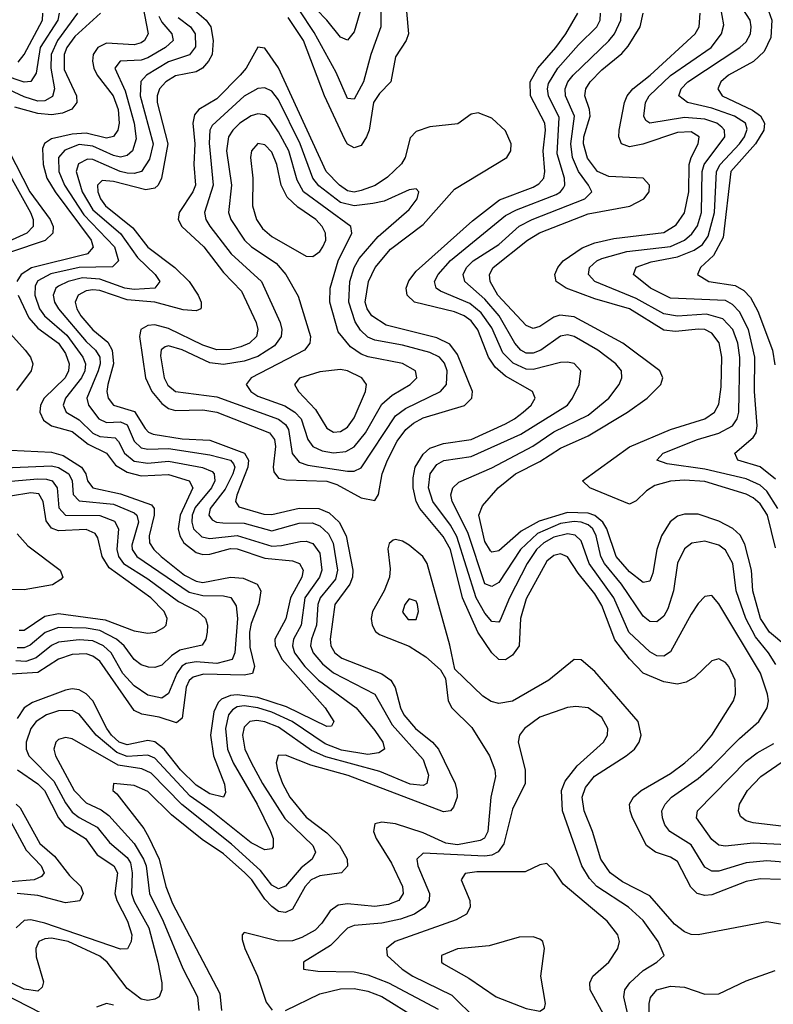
# Model space of a CAD drawing. Header units: inches. Extents: x 990535 to 1117859, y 769386 to 892122.
# Tile 520 of 656: x 1056317 to 1058509, y 832548 to 835411. Entities that reach past the tile are written whole.
import ezdxf

# ---------------------------------------------------------------- set-up
doc = ezdxf.new("R2010")
doc.units = ezdxf.units.IN
doc.header["$MEASUREMENT"] = 0
doc.layers.add('B0853', color=7, linetype='Continuous')

msp = doc.modelspace()

# ---------------------------------------------------------------- linework, layer by layer
at = {"layer": 'B0853', "color": 5}
for points, elevation in [([(1057368.1, 835530), (1057367.4, 835390), (1057338.1, 835310), (1057316.9, 835230), (1057290, 835180.2), (1057270, 835182.2), (1057237.5, 835257.5), (1057173.7, 835373.7), (1057086.7, 835506.7)], 2560), ([(1057437.3, 835490), (1057448.1, 835370), (1057441, 835350), (1057410, 835302.7), (1057396.6, 835230), (1057363.6, 835196.4), (1057345.6, 835170), (1057333, 835090), (1057325.7, 835070), (1057310, 835045.5), (1057290, 835038), (1057270, 835048.9), (1057262.9, 835062.9), (1057203.2, 835190), (1057142, 835350), (1057097.6, 835417.6)], 2580), ([(1057311.4, 835448.6), (1057290, 835375.8), (1057270, 835351.6), (1057250, 835360.2), (1057210.4, 835410), (1057150, 835472.9)], 2540), ([(1058515.3, 834075.3), (1058470, 834110.3), (1058405.7, 834130), (1058396.8, 834150), (1058450, 834195.7), (1058458.5, 834210), (1058462.2, 834230), (1058453.8, 834330), (1058454.6, 834430), (1058436.8, 834510), (1058410, 834561.2), (1058390, 834583), (1058370, 834594.2), (1058210, 834601.3), (1058151.2, 834630), (1058102.2, 834670), (1058110, 834690.9), (1058153.5, 834706.5), (1058230, 834721.8), (1058278.8, 834741.2), (1058302.7, 834757.3), (1058319, 834781), (1058337.7, 834850), (1058343, 834970), (1058353.7, 834990), (1058410.4, 835050), (1058424.7, 835070), (1058432.5, 835092.5), (1058427.4, 835110), (1058396, 835130), (1058330, 835153.5), (1058258.7, 835170), (1058234.2, 835190), (1058240.4, 835210), (1058260.4, 835230), (1058411.4, 835330), (1058430, 835346.9), (1058442.1, 835370), (1058444.7, 835390), (1058440.9, 835410), (1058389.8, 835489.8)], 2440), ([(1056675.6, 835450), (1056690.7, 835370), (1056680.3, 835350), (1056670, 835343.2), (1056650, 835337.4), (1056570, 835342.5), (1056544.5, 835330), (1056530.9, 835310), (1056528.8, 835290), (1056533.2, 835270), (1056542.9, 835250), (1056588.7, 835190), (1056603.4, 835150), (1056606.8, 835110), (1056602.7, 835090), (1056590, 835070.9), (1056570, 835066.9), (1056510, 835081.2), (1056470, 835078.4), (1056410, 835064.7), (1056389.5, 835050.5), (1056383.9, 835036.1), (1056385, 834990), (1056395.9, 834950), (1056420.5, 834910), (1056524.5, 834770), (1056530.8, 834749.2), (1056513.9, 834730), (1056511, 834729), (1056351, 834689), (1056321, 834670), (1056308.6, 834650)], 2520), ([(1056811.7, 835450), (1056859.8, 835410), (1056872.6, 835390), (1056879.8, 835350), (1056876.6, 835310), (1056866.6, 835290), (1056849.2, 835270), (1056830, 835259.3), (1056770, 835247.4), (1056742.2, 835230), (1056723.8, 835210), (1056716.8, 835190), (1056716.7, 835170), (1056747.5, 835050), (1056729.6, 834950.4), (1056719.7, 834930), (1056710, 834921.5), (1056683.8, 834916.2), (1056590, 834940.6), (1056556.9, 834943.1), (1056543.4, 834930), (1056544.7, 834910), (1056552.4, 834890), (1056567.1, 834870), (1056645.7, 834805.7), (1056689.3, 834749.3), (1056768.5, 834690), (1056810, 834650.1), (1056836.6, 834610), (1056844.9, 834590), (1056845.3, 834574.7), (1056843.8, 834570), (1056830, 834564.6), (1056792.7, 834567.3), (1056710, 834589.8), (1056630, 834595.9), (1056550, 834623.1), (1056530, 834625.7), (1056510, 834622.8), (1056486.9, 834610), (1056478.7, 834590), (1056483.4, 834570), (1056495, 834550), (1056529.5, 834509.5), (1056573.1, 834473.1), (1056586.3, 834450), (1056590.2, 834410), (1056573.3, 834350), (1056570.4, 834330), (1056574.2, 834310), (1056590.3, 834290.3), (1056651.2, 834271.2), (1056682, 834222), (1056691.4, 834211.4), (1056705.4, 834205.4), (1056790, 834192.1), (1056870, 834188.5), (1056970.8, 834150.8), (1056982.4, 834130), (1056980.2, 834110), (1056948.2, 834028.2), (1056944.8, 834010), (1056954.4, 833994.4), (1057027, 833973), (1057050, 833971.7), (1057130, 833990.2), (1057187.4, 833990), (1057216.8, 833976.8), (1057245.9, 833950), (1057267, 833910), (1057285.9, 833810), (1057285.3, 833790), (1057277.5, 833770), (1057233.4, 833710), (1057219.8, 833610), (1057222.1, 833590), (1057233.8, 833570), (1057254.3, 833554.3), (1057370, 833508.5), (1057396.1, 833490), (1057409.4, 833469.4), (1057424.6, 833410), (1057434.7, 833390), (1057468.1, 833350), (1057517.9, 833310), (1057535.3, 833290), (1057583.5, 833190), (1057588.7, 833170), (1057589.3, 833150), (1057578.8, 833121.2), (1057569.7, 833110.3), (1057550, 833107.7), (1057272.7, 833212.7), (1057163.3, 833243.3), (1057090, 833272.2), (1057068.9, 833271.1), (1057063.3, 833250), (1057066.9, 833230), (1057081.2, 833190), (1057103, 833150), (1057150, 833091.6), (1057210, 833046.1), (1057247.1, 833010), (1057269.7, 832970), (1057270.3, 832949.7), (1057252.8, 832930), (1057190, 832921.6), (1057165.1, 832910), (1057147.2, 832890), (1057110, 832824.2), (1057090, 832814.3), (1057070, 832817.5), (1057050, 832832.4), (1057030, 832853.9), (1056991.8, 832910), (1056971.8, 832930), (1056910, 832985.6), (1056847.3, 833027.3), (1056758.5, 833098.5), (1056690, 833166.4), (1056650, 833184.3), (1056590.4, 833189.6), (1056587.7, 833170), (1056599.9, 833159.9), (1056678.6, 833058.6), (1056693, 833033), (1056722.8, 832970), (1056741.8, 832890), (1056761.2, 832841.2), (1056899, 832579), (1056903.9, 832530)], 2580), ([(1058521.7, 833990), (1058490, 834039.5), (1058470, 834057.7), (1058430, 834075.5), (1058310, 834103.6), (1058199.9, 834119.9), (1058169.7, 834130), (1058188.1, 834150), (1058288, 834190), (1058350, 834208.5), (1058390, 834230.1), (1058403.7, 834250), (1058408.4, 834270), (1058411.1, 834428.9), (1058405.5, 834470), (1058391.1, 834510), (1058361.5, 834541.5), (1058314.7, 834554.7), (1058230, 834548.5), (1058190, 834555.9), (1058110, 834600.7), (1057989.8, 834650), (1057971.3, 834670), (1057974.1, 834690), (1057995.4, 834710), (1058010, 834716.1), (1058082.9, 834737.1), (1058210, 834751.3), (1058250.1, 834769.9), (1058271.9, 834788.1), (1058288.1, 834811.9), (1058300.3, 834850), (1058302.2, 834970), (1058307.4, 834990), (1058367.4, 835070), (1058367.2, 835090), (1058358.6, 835098.6), (1058344.1, 835110), (1058310, 835121.7), (1058250, 835126.3), (1058150, 835109.6), (1058138.1, 835118.1), (1058132.1, 835130), (1058137.1, 835170), (1058148.1, 835190), (1058210, 835248.3), (1058327.7, 835330), (1058358.4, 835370), (1058364.4, 835395.6), (1058354.8, 835450)], 2460), ([(1058490.1, 835450.1), (1058504.1, 835410), (1058501, 835359), (1058482, 835318), (1058450.7, 835289.3), (1058378.5, 835250), (1058356.2, 835230), (1058347.7, 835210), (1058359.6, 835190), (1058447.9, 835147.9), (1058471.8, 835131.8), (1058482.7, 835110), (1058480.7, 835090), (1058457.1, 835050), (1058385.6, 834970), (1058362.7, 834777.3), (1058334.9, 834725.1), (1058297.3, 834690), (1058287.8, 834670), (1058321.3, 834650), (1058398, 834638), (1058423.1, 834623.1), (1058442.8, 834602.8), (1058463.7, 834563.7), (1058506.8, 834450), (1058512.8, 834407.2)], 2420), ([(1056721.5, 835421.5), (1056730, 835403.8), (1056759.2, 835370), (1056763, 835350), (1056741.2, 835330), (1056690, 835299.8), (1056670, 835293.5), (1056609.2, 835290.8), (1056593.9, 835270), (1056623.7, 835203.7), (1056650.4, 835110), (1056655.5, 835064.5), (1056645.4, 835030), (1056630, 835016.1), (1056610, 835011.4), (1056590, 835015.7), (1056530, 835043.6), (1056490, 835047.9), (1056448.2, 835031.8), (1056430.4, 835010), (1056431, 834970), (1056447.9, 834930), (1056503.2, 834843.2), (1056592.9, 834750), (1056604.4, 834710), (1056587.4, 834692.6), (1056490.5, 834690.5), (1056408, 834672), (1056370, 834651.7), (1056362.5, 834637.5), (1056361.2, 834610), (1056374.6, 834570), (1056389.6, 834549.6), (1056454, 834494), (1056500.9, 834430), (1056508.9, 834410), (1056506.2, 834390), (1056496.6, 834370), (1056450.4, 834310), (1056443.3, 834290), (1056452.7, 834270), (1056490, 834247.5), (1056530, 834208.5), (1056550, 834199.1), (1056595.2, 834195.2), (1056604.8, 834184.8), (1056621.7, 834150), (1056650, 834127.4), (1056690, 834121.4), (1056750, 834127.5), (1056848.8, 834108.8), (1056876.8, 834096.8), (1056882.9, 834090), (1056884.5, 834070), (1056875.1, 834050), (1056827.8, 833992.2), (1056819, 833970), (1056817.3, 833950), (1056822.9, 833930), (1056846.8, 833906.8), (1056870, 833902.3), (1056950, 833910.6), (1057050, 833880.4), (1057078.5, 833881.5), (1057133.2, 833893.2), (1057150, 833894.1), (1057170, 833888), (1057190, 833859.4), (1057196.1, 833810), (1057188.8, 833790), (1057146.3, 833730), (1057135.2, 833650), (1057113.2, 833610), (1057110.1, 833590), (1057116.5, 833570), (1057146.8, 833530), (1057185.8, 833490), (1057295.5, 833410), (1057350, 833344.1), (1057373.4, 833310), (1057378, 833290), (1057361.4, 833278.6), (1057330, 833274.6), (1057253.2, 833286.8), (1057205.3, 833305.3), (1057109.6, 833370), (1057050, 833397.6), (1057010, 833410.1), (1056970, 833416), (1056950, 833413.2), (1056935.6, 833404.4), (1056924.4, 833390), (1056915.2, 833350), (1056921.8, 833290), (1056938.3, 833250), (1057007.8, 833130), (1057046.6, 833050), (1057053.8, 833030), (1057054.4, 833005.6), (1057050, 832999.7), (1057030, 832996.7), (1056990, 833017.2), (1056873.7, 833110), (1056812.8, 833152.8), (1056710, 833263.9), (1056690, 833272.4), (1056630, 833268.6), (1056599.6, 833279.6), (1056539.3, 833330), (1056490, 833391.1), (1056470, 833401.7), (1056430, 833401.6), (1056394.6, 833390), (1056365, 833370), (1056349.8, 833350), (1056336.3, 833310), (1056336.3, 833290), (1056343.5, 833270), (1056416.7, 833196.7), (1056450, 833133.5), (1056470, 833106.6), (1056490, 833090.6), (1056542.8, 833062.8), (1056578.3, 833018.3), (1056630, 832974.8), (1056639, 832959), (1056644.5, 832930), (1056642.1, 832870), (1056650, 832846.9), (1056692.7, 832770), (1056718.6, 832670), (1056730.1, 832609.9), (1056730.1, 832589.9), (1056722.7, 832570), (1056710, 832562.4), (1056690, 832559), (1056670, 832562.4), (1056630, 832593.7), (1056571.1, 832670), (1056550, 832687.5), (1056458.1, 832730), (1056410, 832740.1), (1056390, 832737.9), (1056372.8, 832730), (1056364.2, 832710), (1056365.4, 832685.4), (1056386.4, 832613.6), (1056382.1, 832597.9), (1056370, 832585.9), (1056330, 832591.6), (1056190, 832659.3)], 2540), ([(1056431.9, 835430), (1056428.2, 835410), (1056377.1, 835330), (1056365, 835255), (1056350, 835230.9), (1056330, 835229.7), (1056269.9, 835250)], 2440), ([(1056485.6, 835430), (1056427, 835350), (1056408.7, 835310), (1056407.2, 835270), (1056418.8, 835210), (1056412.8, 835187.2), (1056390, 835174.9), (1056370, 835174.4), (1056330, 835186.7), (1056270, 835214.4)], 2460), ([(1056552.2, 835430), (1056477.7, 835362.3), (1056454.3, 835330), (1056446.6, 835310), (1056446, 835266), (1056482, 835190), (1056483.5, 835170), (1056469.1, 835150.9), (1056441.2, 835138.8), (1056410, 835134.1), (1056370, 835138.1), (1056303.3, 835156.7)], 2480), ([(1056312.5, 835287.5), (1056330, 835309.9), (1056383.7, 835410), (1056384.2, 835430)], 2420), ([(1056777.7, 835417.7), (1056813.8, 835390), (1056827.8, 835370), (1056828.3, 835331.7), (1056811.2, 835308.8), (1056750, 835288.8), (1056686.3, 835250), (1056669.2, 835230.8), (1056667.2, 835190), (1056704.8, 835050), (1056695, 835005), (1056670.9, 834970), (1056650, 834963.4), (1056630, 834964.8), (1056609.6, 834969.6), (1056530, 835004.3), (1056514.7, 835005.3), (1056487.8, 834992.2), (1056480.9, 834970), (1056498.8, 834910), (1056530, 834857.8), (1056610, 834789), (1056659.5, 834719.5), (1056710.9, 834670), (1056725.1, 834650), (1056710.3, 834630), (1056650, 834626.1), (1056623.2, 834630), (1056550, 834656.9), (1056500.1, 834659.9), (1056458.4, 834650), (1056430, 834635.7), (1056422.4, 834630), (1056414.3, 834610), (1056417.9, 834590), (1056430.3, 834570), (1056510, 834475.1), (1056537.8, 834450), (1056549.8, 834430), (1056550.8, 834410), (1056545.8, 834390), (1056512.4, 834310), (1056517.4, 834290), (1056546.8, 834250), (1056570, 834239.5), (1056610, 834241.1), (1056630, 834232.5), (1056650, 834184.9), (1056670, 834166), (1056690, 834161.7), (1056750, 834164.4), (1056870, 834145.6), (1056930, 834130.4), (1056939, 834119), (1056943, 834110), (1056937.1, 834090), (1056914.2, 834045.8), (1056871, 833990), (1056866.7, 833970), (1056876.5, 833956.5), (1056889.4, 833949.4), (1056907.5, 833947.5), (1056970, 833946.5), (1057050, 833924.2), (1057130, 833947.3), (1057168, 833948), (1057190, 833939.2), (1057215.5, 833915.5), (1057228.4, 833888.4), (1057241.4, 833810), (1057235.7, 833784.3), (1057190.6, 833730), (1057183.7, 833710), (1057180.3, 833650), (1057165.4, 833610), (1057163.2, 833590), (1057170.4, 833570), (1057197.4, 833537.4), (1057230, 833511.9), (1057350, 833450), (1057400.6, 833360.6), (1057490, 833260.1), (1057505.9, 833214.1), (1057501, 833190), (1057490, 833184), (1057452.4, 833187.6), (1057364.3, 833224.3), (1057207, 833267), (1057165.8, 833285.8), (1057070, 833353.4), (1057030, 833369.2), (1057007.2, 833372.8), (1056986, 833370), (1056970, 833353.4), (1056965.3, 833330), (1056971.8, 833290), (1056990, 833250.7), (1057022.9, 833190), (1057088.5, 833088.5), (1057169.6, 833010), (1057177.8, 832990), (1057167.2, 832970), (1057135.2, 832944.8), (1057090, 832891.1), (1057070, 832883.7), (1057050, 832894.4), (1057017.2, 832937.2), (1056933.4, 833013.4), (1056788.5, 833128.5), (1056699.9, 833219.9), (1056672.3, 833232.3), (1056603.6, 833243.6), (1056470, 833319.6), (1056450, 833324.1), (1056430, 833317.8), (1056422.2, 833310), (1056416, 833290), (1056420.8, 833270), (1056475.1, 833170), (1056510, 833133.6), (1056553.7, 833113.7), (1056576.8, 833096.8), (1056650, 833015.8), (1056677.6, 832970), (1056684.6, 832950), (1056694.2, 832870), (1056734.3, 832790), (1056791.8, 832651.8), (1056834.4, 832570), (1056837.7, 832530)], 2560), ([(1058530, 832910.5), (1058470, 832912.3), (1058430, 832904.5), (1058330, 832866.5), (1058310, 832864.1), (1058287.5, 832870), (1058268.9, 832888.9), (1058230, 832963.4), (1058210, 832976.1), (1058165.8, 832990), (1058139.9, 833010), (1058099.5, 833090), (1058092, 833110), (1058090.9, 833130), (1058101.9, 833150), (1058124.3, 833170), (1058210, 833219), (1058250.9, 833250), (1058295.8, 833290), (1058329.9, 833330), (1058393.3, 833430), (1058399.1, 833450), (1058398, 833490), (1058379.3, 833530), (1058370, 833541.7), (1058350, 833552.1), (1058330, 833546.6), (1058280.7, 833499.3), (1058255.5, 833484.5), (1058230, 833478.5), (1058190, 833485.6), (1058130.6, 833510.6), (1058090, 833552.2), (1058047.5, 833607.5), (1058010, 833707.8), (1057990, 833741), (1057941.1, 833801.1), (1057910, 833848.7), (1057890, 833857.8), (1057870, 833853.3), (1057850, 833836.7), (1057790, 833727), (1057773.4, 833670), (1057769.7, 833590), (1057750, 833562.6), (1057730, 833549.9), (1057710, 833550.8), (1057690, 833569.9), (1057649.7, 833630), (1057605.3, 833730), (1057570, 833870.3), (1057548.4, 833908.4), (1057480.3, 833990), (1057470.1, 834010.1), (1057461.5, 834050), (1057461.2, 834078.8), (1057467.6, 834110), (1057490, 834147.7), (1057510, 834164.8), (1057550, 834178.7), (1057630, 834190.3), (1057730, 834236), (1057756.4, 834250), (1057781.1, 834270), (1057804.4, 834290), (1057816.5, 834310), (1057808.2, 834330), (1057730, 834373.9), (1057700.2, 834400.2), (1057680.6, 834430), (1057649.3, 834509.3), (1057630, 834535), (1057610, 834549.7), (1057581.5, 834561.5), (1057465.4, 834590), (1057444.1, 834610), (1057440.6, 834630), (1057448.7, 834651.3), (1057470, 834679.5), (1057633.7, 834826.3), (1057712.9, 834887.1), (1057810, 834923.5), (1057826.8, 834933.2), (1057841.8, 834950), (1057844.7, 834970), (1057839.3, 835030), (1057846.1, 835090), (1057844.1, 835110), (1057802.5, 835190), (1057801.6, 835230), (1057823.5, 835270), (1057876.7, 835330), (1057905.2, 835370), (1057940.2, 835430)], 2580), ([(1058550, 832960.6), (1058490, 832965.1), (1058430, 832959), (1058350, 832935.1), (1058330, 832934.7), (1058310, 832947), (1058270, 833011.5), (1058208.2, 833050), (1058193.5, 833070), (1058186.1, 833090), (1058184.6, 833110), (1058194, 833130), (1058213, 833150), (1058290, 833204.4), (1058330, 833239.3), (1058410, 833320.3), (1058466.9, 833370), (1058491.2, 833410), (1058494.4, 833430), (1058491.6, 833450), (1058471.1, 833511.1), (1058350, 833712.8), (1058330, 833736.9), (1058310, 833733.7), (1058290, 833713.5), (1058270, 833682), (1058210, 833572.7), (1058190, 833560.1), (1058170, 833561), (1058150, 833572.8), (1058088.7, 833630), (1058045.1, 833730), (1057972.8, 833830), (1057950, 833895.9), (1057932.5, 833912.5), (1057910, 833916), (1057870, 833906.1), (1057841.4, 833890), (1057819.8, 833870), (1057792.5, 833830), (1057741.6, 833730), (1057714.7, 833665.3), (1057710, 833658.8), (1057690, 833660.9), (1057670, 833684.8), (1057644.2, 833730), (1057588.3, 833908.3), (1057570, 833941.1), (1057518.1, 834010), (1057505.6, 834050), (1057510.6, 834090), (1057530, 834117.5), (1057550.8, 834129.2), (1057630, 834141), (1057774.4, 834205.6), (1057909.9, 834290), (1057925, 834310), (1057944, 834350), (1057949, 834390), (1057930, 834410.9), (1057910, 834415.5), (1057890, 834414), (1057810, 834393.4), (1057790, 834394.7), (1057751.7, 834411.7), (1057722.5, 834442.5), (1057690, 834515.3), (1057659, 834559), (1057625.8, 834585.8), (1057541.2, 834621.2), (1057528.7, 834630), (1057523.8, 834650), (1057534, 834670), (1057569.5, 834710.5), (1057730, 834842), (1057761.5, 834858.5), (1057876.9, 834903.1), (1057889.7, 834910.3), (1057898.2, 834921.8), (1057902.4, 834930), (1057901, 834950), (1057880.5, 835020.5), (1057886.3, 835126.3), (1057855, 835190), (1057851.7, 835210), (1057854.6, 835225.4), (1057882.4, 835270), (1057942.2, 835337.8), (1057995.5, 835390), (1058005, 835410), (1058006.4, 835430)], 2560), ([(1058516, 833536), (1058495, 833570), (1058456.6, 833616.6), (1058428.4, 833670), (1058400.4, 833750), (1058391.3, 833830), (1058370, 833868.3), (1058350, 833883.3), (1058310, 833894.7), (1058271.3, 833888.7), (1058250, 833872.6), (1058229.8, 833830.2), (1058218.7, 833750), (1058202.3, 833697.7), (1058190, 833676.3), (1058170, 833659.9), (1058150, 833661.2), (1058130, 833676.6), (1058067.5, 833770), (1058017.7, 833830), (1058007.2, 833850), (1057993.5, 833910), (1057983.4, 833930), (1057970, 833941.7), (1057950.1, 833950.1), (1057930, 833951.9), (1057890, 833945.7), (1057823.1, 833916.9), (1057773.8, 833870), (1057710, 833774.4), (1057690, 833763.1), (1057670, 833770.8), (1057620.1, 833919.9), (1057574.9, 834010), (1057570.9, 834029.1), (1057576.4, 834050), (1057594.2, 834065.8), (1057690, 834107.8), (1057809.1, 834170.9), (1057870, 834212.4), (1057970, 834261.2), (1058029.9, 834310), (1058060.7, 834350), (1058068.1, 834370), (1058066.9, 834390), (1058050.5, 834410), (1057998.4, 834450), (1057930, 834489.9), (1057910, 834494.9), (1057890, 834491.1), (1057832.8, 834450), (1057810, 834440.9), (1057790, 834441.7), (1057774.7, 834450), (1057757.4, 834470), (1057711.1, 834550), (1057670, 834598.1), (1057611.7, 834650), (1057606.3, 834670), (1057616.3, 834690), (1057635.9, 834710), (1057710, 834756.9), (1057770, 834810.6), (1057807.7, 834830), (1057960.5, 834890), (1057980.7, 834910), (1057971.6, 834930), (1057942.1, 834970), (1057924.4, 835010), (1057919.5, 835050), (1057930.6, 835130), (1057904.2, 835190), (1057903.6, 835210), (1057911.5, 835230), (1057926.7, 835250), (1058030.7, 835349.3), (1058047.1, 835370), (1058065.2, 835410), (1058066.2, 835430)], 2540), ([(1058544.9, 833590), (1058497.9, 833630), (1058471.6, 833670), (1058449.2, 833750), (1058444.8, 833810), (1058425.7, 833885.7), (1058412, 833912), (1058391, 833931), (1058350, 833952.8), (1058290, 833972.9), (1058250, 833973), (1058230, 833967.4), (1058209.2, 833950.8), (1058183.9, 833910), (1058169.8, 833870), (1058158.5, 833801.5), (1058150, 833778.4), (1058130, 833774.8), (1058090, 833805.8), (1058051.5, 833850), (1058024.3, 833930), (1058013.3, 833950), (1057990, 833969), (1057970, 833976.2), (1057910, 833977.8), (1057827.3, 833952.7), (1057775.9, 833924.1), (1057710, 833866.9), (1057690, 833862.7), (1057686.4, 833866.4), (1057670, 833893.5), (1057651.9, 833970), (1057663, 833997), (1057708.4, 834050), (1057759, 834090), (1057830, 834125.9), (1057890, 834165.3), (1057970, 834201.1), (1058084.9, 834270), (1058141.7, 834310), (1058181.7, 834350), (1058187.3, 834370), (1058178.3, 834390), (1058071.4, 834470), (1057930, 834547.1), (1057888.3, 834551.7), (1057870, 834545.6), (1057830, 834519.2), (1057810, 834512.9), (1057790, 834521.9), (1057707.5, 834610), (1057684.8, 834650), (1057683.5, 834670), (1057694.2, 834690), (1057793.6, 834770), (1057828.4, 834791.6), (1057970, 834846.5), (1058091.1, 834868.9), (1058131.7, 834890), (1058147.5, 834910), (1058148.6, 834930), (1058129.9, 834949.9), (1058030, 834954.6), (1057997.6, 834970), (1057967.9, 835007.9), (1057957, 835050), (1057957.7, 835070), (1057975.7, 835130), (1057973.8, 835150), (1057960.4, 835190), (1057963.6, 835210), (1057976.4, 835230), (1058010, 835265.2), (1058067.8, 835312.2), (1058086.5, 835333.5), (1058121.5, 835390), (1058129.9, 835430)], 2520), ([(1058514.7, 833874.7), (1058491.3, 833970), (1058470, 834003), (1058450, 834020.7), (1058430, 834031.1), (1058310, 834067.7), (1058250, 834072.2), (1058210, 834069.3), (1058164, 834056), (1058139.5, 834040.5), (1058110, 834012.3), (1058090, 834002.4), (1057975.1, 834050), (1057954.2, 834070), (1058090, 834169.3), (1058210, 834219), (1058309.5, 834250.5), (1058337.3, 834270), (1058350, 834292.7), (1058357.1, 834342.9), (1058359.4, 834430), (1058351.5, 834471.5), (1058330, 834499.5), (1058310, 834509.6), (1058291.5, 834511.5), (1058224.5, 834504.5), (1058190, 834507.8), (1058090, 834570.4), (1057990, 834599.3), (1057906.4, 834630), (1057877.4, 834650), (1057872.9, 834670), (1057881.7, 834690), (1057897.8, 834710), (1057952.8, 834747.2), (1057990, 834762.3), (1058045, 834775), (1058190, 834791.7), (1058225.7, 834814.3), (1058250, 834849.4), (1058263.2, 834910), (1058264.1, 834990), (1058269.4, 835010.6), (1058290.3, 835050), (1058293.5, 835070), (1058270, 835084.4), (1058230, 835083.1), (1058129, 835049), (1058090, 835041.7), (1058067.5, 835050), (1058059.4, 835070), (1058060.4, 835090), (1058076, 835170), (1058083.8, 835190), (1058099.7, 835210), (1058150.3, 835250), (1058281.1, 835370), (1058292.7, 835390), (1058296.1, 835430)], 2480), ([(1056285.8, 835030), (1056346.3, 834910), (1056405.7, 834830), (1056414.7, 834810), (1056413.5, 834790), (1056391.3, 834768.7), (1056290, 834734.6)], 2480), ([(1056290, 834954.6), (1056348.1, 834850), (1056356.5, 834830), (1056356.3, 834810), (1056338.3, 834790), (1056250, 834750.3)], 2460), ([(1056312.9, 834610), (1056343.9, 834543.9), (1056370, 834514.2), (1056430, 834470), (1056450, 834439.9), (1056460.9, 834410), (1056459.5, 834390), (1056449, 834370), (1056388.6, 834310), (1056378.1, 834290), (1056375.6, 834270), (1056386, 834246), (1056409.9, 834229.9), (1056470, 834213.5), (1056516.2, 834176.2), (1056570, 834150.9), (1056595.9, 834115.9), (1056630, 834095.5), (1056670, 834084.4), (1056750, 834088.3), (1056809.8, 834069.8), (1056820.4, 834050), (1056783.8, 833970), (1056777.6, 833930), (1056782.7, 833910), (1056794.7, 833890), (1056830, 833861.6), (1056850, 833855.9), (1056870, 833856.8), (1056930, 833873), (1056950, 833872), (1057030, 833845.3), (1057110, 833837), (1057130.6, 833830), (1057141, 833810), (1057137.9, 833790), (1057105, 833730), (1057090.8, 833669.2), (1057059.3, 833610), (1057060, 833590), (1057080.5, 833550), (1057205.2, 833410), (1057231.1, 833370), (1057223.8, 833356.2), (1057210, 833356), (1057093.3, 833413.3), (1057010, 833439.6), (1056950, 833447.4), (1056930, 833445.6), (1056904.4, 833435.6), (1056894.1, 833425.9), (1056881.4, 833398.6), (1056872.3, 833330), (1056880.7, 833270), (1056912.5, 833187.5), (1056915.9, 833164.1), (1056910, 833149.9), (1056870, 833159.6), (1056830, 833184.8), (1056784.5, 833230), (1056737.5, 833290), (1056710, 833311), (1056690, 833314.6), (1056630, 833302.8), (1056606.7, 833310), (1056584.4, 833330), (1056570.8, 833350), (1056530, 833430.3), (1056510, 833450.6), (1056490, 833462.2), (1056470, 833464.9), (1056450, 833461), (1056354.4, 833425.6), (1056330, 833409.9), (1056310, 833379.2)], 2520), ([(1056255.4, 834535.4), (1056333.1, 834450), (1056348.9, 834430), (1056355.3, 834410), (1056350.1, 834390), (1056307.4, 834332.6)], 2480), ([(1056290, 834158.9), (1056410, 834153.8), (1056443.4, 834143.4), (1056497.3, 834110), (1056509.8, 834090), (1056514.2, 834070), (1056529.9, 834049.9), (1056610, 834032), (1056700.4, 834000.4), (1056708.5, 833990), (1056707.9, 833970), (1056694.1, 833910), (1056694.8, 833890), (1056707.3, 833870), (1056728.8, 833850), (1056796.1, 833796.1), (1056830, 833777.8), (1056850, 833774), (1056930, 833790), (1056967.1, 833787.1), (1057007.4, 833770), (1057017.9, 833750), (1057012.3, 833712.3), (1056990, 833655.5), (1056985, 833630), (1056986.2, 833586.2), (1056999.9, 833530), (1056994.3, 833510), (1056970, 833504.9), (1056851.7, 833508.3), (1056821.2, 833498.8), (1056810.2, 833489.8), (1056801.7, 833470), (1056790, 833380.2), (1056773.5, 833366.5), (1056722.7, 833382.7), (1056671.9, 833391.9), (1056650, 833401.9), (1056550, 833545.5), (1056530, 833560.5), (1056510, 833567.1), (1056470, 833565.2), (1056430, 833551.5), (1056370, 833512.3), (1056292.6, 833507.4)], 2480), ([(1056250, 834106.8), (1056410, 834114.1), (1056430, 834108.6), (1056460.1, 834090), (1056469.4, 834070), (1056472.9, 834030), (1056490, 834011.7), (1056590, 834002.3), (1056650, 833976.5), (1056657.8, 833970), (1056662.4, 833950), (1056643.3, 833883.3), (1056644.1, 833870), (1056657.8, 833850), (1056810, 833745.9), (1056850, 833736.8), (1056910, 833736), (1056930.9, 833730.9), (1056946.6, 833706.6), (1056950.1, 833670.1), (1056942.4, 833570), (1056935.2, 833550), (1056890, 833539.3), (1056830, 833544), (1056801.1, 833538.9), (1056788.7, 833531.3), (1056773.7, 833510), (1056750, 833451.7), (1056730, 833438.5), (1056690, 833446.6), (1056650, 833474.2), (1056616.8, 833510), (1056582.9, 833570), (1056561, 833590), (1056530, 833604.3), (1056490, 833607.7), (1056430, 833600.9), (1056409.2, 833590.8), (1056365.1, 833554.9), (1056335, 833545), (1056306.3, 833546.3)], 2460), ([(1056190, 834060.6), (1056370, 834076.3), (1056394.7, 834074.7), (1056411.4, 834070), (1056426.3, 834050), (1056431.4, 833991.4), (1056449.9, 833969.9), (1056550, 833969), (1056592.5, 833952.5), (1056604.8, 833930), (1056599.2, 833870), (1056604.4, 833850), (1056618.8, 833830), (1056690, 833785.3), (1056778.9, 833718.9), (1056835.5, 833690), (1056857.2, 833670), (1056863.3, 833650), (1056862.5, 833630), (1056858.1, 833610), (1056847.4, 833592.6), (1056782.5, 833577.5), (1056758.4, 833561.6), (1056730, 833534.1), (1056710, 833527.3), (1056691.7, 833528.3), (1056670, 833535), (1056650, 833550.9), (1056621.1, 833590), (1056598.2, 833610), (1056550, 833635.1), (1056510, 833641.8), (1056430, 833643.9), (1056391.4, 833628.6), (1056347.7, 833592.3), (1056330, 833584.5), (1056310, 833584.8)], 2440), ([(1056316, 833636), (1056330, 833635.4), (1056390, 833676.1), (1056430, 833684), (1056565.5, 833665.5), (1056650, 833634.3), (1056690, 833627.4), (1056712.2, 833630), (1056736.7, 833643.3), (1056743, 833650), (1056745.9, 833670), (1056737.1, 833690), (1056698.6, 833730), (1056577.3, 833817.3), (1056556.7, 833850), (1056544.6, 833904.6), (1056536.4, 833916.4), (1056510, 833928.6), (1056430, 833924.9), (1056410, 833932.7), (1056394, 833954), (1056385.4, 834010), (1056372.6, 834032.6), (1056350, 834035.6), (1056290, 834025.3)], 2420), ([(1056310, 833916.1), (1056341.2, 833881.2), (1056434.6, 833810), (1056442.3, 833790), (1056436.5, 833783.5), (1056412.1, 833767.9), (1056330, 833753), (1056285.5, 833754.5)], 2380), ([(1058530, 832780.7), (1058490, 832787.9), (1058290, 832749.5), (1058270, 832750.7), (1058250, 832758.2), (1058221.3, 832781.3), (1058150, 832863.5), (1058070, 832903.5), (1058033.8, 832930), (1058007, 832970), (1057982.9, 833050), (1057958.8, 833110), (1057952.6, 833150), (1057962.2, 833177.8), (1057989.1, 833210.9), (1058081.2, 833270), (1058104.8, 833290), (1058118.6, 833310), (1058124, 833330), (1058115.2, 833370), (1057990, 833515.2), (1057950, 833549.8), (1057930, 833550.7), (1057855.5, 833490), (1057750, 833429.5), (1057710, 833422.5), (1057688.3, 833428.3), (1057663.7, 833443.7), (1057582.6, 833522.6), (1057568.3, 833591.7), (1057502.1, 833830), (1057489.9, 833850), (1057450, 833883.3), (1057430, 833894.5), (1057410, 833899.9), (1057402.8, 833897.2), (1057392, 833888), (1057388.1, 833871.9), (1057394.2, 833814.2), (1057392.1, 833790), (1057376.9, 833750), (1057343.2, 833690), (1057339, 833670), (1057341.7, 833650), (1057352.1, 833632.1), (1057363.2, 833623.2), (1057450, 833589.1), (1057498.1, 833558.1), (1057540.6, 833520.6), (1057555, 833495), (1057563.6, 833430), (1057573.4, 833410), (1057632.3, 833352.3), (1057683.3, 833270), (1057699.3, 833230), (1057700.4, 833210), (1057687.2, 833150), (1057678.7, 833050), (1057668.6, 833031.4), (1057656.3, 833023.7), (1057590, 833011.3), (1057556.7, 833016.7), (1057490, 833046.4), (1057410, 833073), (1057370, 833077.9), (1057350, 833072.6), (1057345.6, 833050), (1057353.6, 833030), (1057397.9, 832957.9), (1057430.1, 832890), (1057432.7, 832870), (1057419.8, 832850), (1057390, 832837.7), (1057350, 832832.3), (1057270, 832840.1), (1057243.6, 832836.4), (1057220.1, 832819.9), (1057196.2, 832783.8), (1057176.6, 832763.4), (1057137.9, 832742.1), (1057110, 832732.7), (1057070, 832731.2), (1056970, 832756.4), (1056963.9, 832750), (1056964.2, 832735.8), (1056972.2, 832710), (1057008.7, 832630), (1057034.2, 832554.2), (1057051.1, 832531.1)], 2620), ([(1058095.2, 832475.2), (1058074.1, 832570), (1058077, 832590), (1058091.7, 832610), (1058130, 832645.8), (1058169.8, 832670), (1058190.9, 832690), (1058174.2, 832730), (1058130, 832791.9), (1058087.2, 832830), (1057995.2, 832890), (1057973.7, 832913.7), (1057951.8, 832950), (1057895.5, 833110), (1057893, 833170), (1057903.5, 833196.5), (1057938.5, 833241.5), (1058014.5, 833310), (1058026.3, 833330), (1058027.6, 833350), (1058010, 833382.2), (1057970.3, 833409.7), (1057934.2, 833414.2), (1057910, 833411.1), (1057830, 833382.8), (1057785, 833350), (1057770.2, 833330), (1057766.4, 833310), (1057787.2, 833230), (1057787.4, 833190), (1057750, 833115.6), (1057725.3, 833014.7), (1057708.9, 832991.1), (1057690, 832981.9), (1057670, 832978.9), (1057490, 832987.6), (1057472.4, 832970), (1057475.2, 832950), (1057508.5, 832870), (1057507.9, 832850), (1057495, 832830), (1057465.6, 832810), (1057424.9, 832795.1), (1057370, 832783.8), (1057290, 832776.7), (1057270.4, 832769.6), (1057221.1, 832718.9), (1057142.6, 832670), (1057142, 832650), (1057184.4, 832644.4), (1057290, 832642.7), (1057330, 832633.8), (1057390, 832610.1), (1057533.8, 832533.8)], 2640), ([(1058550, 833012), (1058450, 833016.2), (1058370, 833007.7), (1058350, 833010.4), (1058330, 833027.2), (1058285, 833090), (1058287.9, 833110), (1058430, 833254.8), (1058461.4, 833278.6), (1058510, 833306.1)], 2540), ([(1058590, 833059.4), (1058450, 833075.9), (1058430, 833081.1), (1058413.5, 833093.5), (1058407.1, 833110), (1058409.9, 833130), (1058433.7, 833170), (1058472.6, 833210), (1058550, 833263.6)], 2520), ([(1056310.8, 833230), (1056370, 833189), (1056389.3, 833170), (1056429.6, 833089.6), (1056447.4, 833067.4), (1056508.9, 833030), (1056542.1, 832982.1), (1056590.7, 832950), (1056601.3, 832930), (1056593.9, 832870), (1056599.3, 832850), (1056631.1, 832790), (1056643.4, 832750), (1056641, 832730), (1056631.1, 832708.9), (1056610, 832707.8), (1056390, 832784.1), (1056350, 832793), (1056330, 832791.2), (1056307.3, 832770)], 2520), ([(1056306.9, 833130), (1056318.7, 833118.7), (1056375.7, 833015.7), (1056418.3, 832978.3), (1056462, 832922), (1056494.7, 832890), (1056501.7, 832870), (1056491.6, 832848.4), (1056450, 832843), (1056370, 832864.2), (1056310, 832869.6)], 2480), ([(1056290, 833080.3), (1056335.7, 832995.7), (1056379.1, 832950), (1056387.9, 832930), (1056380.2, 832919.8), (1056359.5, 832910), (1056290, 832904.2)], 2460), ([(1058019.3, 832510), (1057976.3, 832590), (1057975.4, 832610), (1057984.1, 832630), (1058030.6, 832670), (1058057, 832710), (1058061.7, 832730), (1058056.9, 832750), (1058026, 832790), (1057897.3, 832897.3), (1057870, 832937.4), (1057850, 832957.6), (1057830, 832953), (1057787.4, 832932.6), (1057646.8, 832933.2), (1057612.1, 832927.9), (1057600.6, 832910), (1057625.8, 832850), (1057626.7, 832830), (1057616, 832810), (1057586.5, 832793.5), (1057409.1, 832730), (1057384.2, 832710), (1057385.8, 832690), (1057428.9, 832650), (1057460.7, 832630), (1057574, 832574), (1057644.7, 832504.7)], 2660), ([(1058146.5, 832410), (1058147.3, 832550), (1058152, 832568), (1058170.3, 832589.7), (1058210, 832600.9), (1058250, 832597.7), (1058310, 832577.7), (1058350, 832577.9), (1058430, 832615.9), (1058514.1, 832645.9)], 2620), ([(1056381.1, 832521.1), (1056190, 832619.4)], 2560), ([(1057090, 832529.7), (1057190, 832577.9), (1057250, 832592.8), (1057290, 832594.2), (1057330, 832585.8), (1057370, 832570.8), (1057470, 832508.7)], 2620), ([(1056590, 832544.9), (1056570, 832549.8), (1056540.3, 832539.7)], 2560)]:
    msp.add_lwpolyline(points, dxfattribs=dict(at, elevation=elevation))
for points, elevation in [([(1057010, 835331.1), (1056975.7, 835270), (1056958, 835250), (1056890, 835181), (1056838, 835150), (1056825.7, 835134.3), (1056820.8, 835110), (1056826.7, 835050), (1056823.8, 834990), (1056828, 834930), (1056820.3, 834910), (1056781.3, 834850), (1056778.3, 834830), (1056788.6, 834810), (1056852.2, 834750), (1056910, 834675.6), (1056961.7, 834621.7), (1057004.8, 834530), (1057010.1, 834510), (1057005.8, 834490), (1056985.5, 834470), (1056960.6, 834459.4), (1056930, 834451.9), (1056890, 834451.4), (1056850, 834464.1), (1056750, 834512.5), (1056710, 834523.4), (1056690, 834521.8), (1056669.8, 834510.2), (1056665.4, 834490), (1056683.1, 834370), (1056701.5, 834330), (1056730, 834294.6), (1056750, 834280.8), (1056770, 834274.6), (1056850, 834276), (1056890, 834269.6), (1057043.7, 834210), (1057058.1, 834190), (1057061.4, 834170), (1057053.8, 834110), (1057055.8, 834095.8), (1057070, 834077.7), (1057092.5, 834072.5), (1057210, 834069), (1057239, 834059), (1057310, 834020.9), (1057350, 834012.8), (1057361, 834030), (1057371, 834090), (1057386.7, 834130), (1057415.1, 834184.9), (1057440.3, 834219.7), (1057461.9, 834238.1), (1057490, 834252.8), (1057610.8, 834289.2), (1057631.5, 834310), (1057633.5, 834330), (1057590, 834436.9), (1057567.9, 834467.9), (1057530, 834485.9), (1057382.6, 834522.6), (1057340.8, 834550), (1057327.6, 834570), (1057321.6, 834590), (1057331.1, 834650), (1057350.6, 834690), (1057395.9, 834744.1), (1057490, 834815.1), (1057582, 834918), (1057734.2, 835010), (1057745.5, 835030), (1057746.8, 835050), (1057730, 835087.5), (1057690, 835124.8), (1057650, 835140.4), (1057630, 835136), (1057591.4, 835108.6), (1057510, 835099.2), (1057470, 835085.9), (1057452.7, 835067.3), (1057437.9, 835010), (1057427.7, 834992.3), (1057387.2, 834952.8), (1057351.2, 834928.8), (1057310, 834914.2), (1057290, 834909.8), (1057270, 834912.9), (1057247.1, 834930), (1057208.4, 834970), (1057070, 835271), (1057030, 835328.2)], 2620), ([(1057030, 835212.8), (1057010, 835211.1), (1056970, 835188.5), (1056876.5, 835103.5), (1056870.5, 835089.5), (1056868.1, 835051.9), (1056879.3, 834930), (1056854.2, 834850), (1056858.6, 834830), (1056870.3, 834810.3), (1056932.3, 834730), (1057019.9, 834650), (1057074.6, 834530), (1057079.4, 834510), (1057077.9, 834490), (1057057.8, 834462.2), (1057010, 834431.2), (1056970, 834418), (1056910, 834408.4), (1056870, 834413), (1056790, 834451.4), (1056750, 834462.4), (1056740.4, 834459.6), (1056728.6, 834451.4), (1056726.9, 834433.1), (1056737, 834370), (1056748, 834348), (1056770, 834329.8), (1056890, 834314.2), (1057070, 834249.2), (1057090, 834234), (1057099.2, 834219.2), (1057109.8, 834149.8), (1057130, 834124.6), (1057155.3, 834115.3), (1057270, 834098.1), (1057290, 834098.3), (1057310, 834108.2), (1057410, 834258.6), (1057439.4, 834280.6), (1057540.8, 834330), (1057558.5, 834350), (1057559.8, 834390), (1057552.2, 834412.2), (1057537.8, 834430), (1057510, 834443.2), (1057430, 834464.7), (1057350, 834478.8), (1057330, 834488.1), (1057308.3, 834508.3), (1057292.6, 834532.6), (1057274.2, 834590), (1057277.2, 834650), (1057289.7, 834690), (1057303.9, 834716.1), (1057359.9, 834780.1), (1057450, 834858.7), (1057472.8, 834890), (1057478.2, 834910), (1057470, 834918.7), (1057450, 834915.8), (1057376.7, 834883.3), (1057343.7, 834876.3), (1057290, 834869.7), (1057250, 834879.6), (1057187.5, 834927.5), (1057169.8, 834949.8), (1057132.8, 835050), (1057070, 835177.5), (1057050, 835202.8)], 2640), ([(1057010, 835137.6), (1056990, 835131.3), (1056957.6, 835110), (1056936.6, 835090), (1056924.6, 835070), (1056918.9, 835030), (1056933.2, 834930), (1056924.2, 834850), (1056930.8, 834830), (1056970.5, 834770), (1056991, 834750), (1057062.6, 834702.6), (1057091.5, 834670), (1057126.6, 834606.6), (1057162.9, 834490), (1057160.7, 834470), (1057145.7, 834450), (1056990.1, 834370), (1056975.8, 834350), (1056989, 834330), (1057010, 834315.9), (1057088.3, 834288.3), (1057117, 834270), (1057135.3, 834250), (1057154.8, 834190), (1057170, 834169.7), (1057197.2, 834157.2), (1057230, 834151.3), (1057265.1, 834154.9), (1057290, 834169), (1057322.9, 834210), (1057370, 834292.5), (1057400.5, 834319.5), (1057452.6, 834350), (1057471.8, 834370), (1057468.2, 834390), (1057430, 834411.2), (1057330.4, 834430.4), (1057310, 834438.3), (1057279.5, 834459.5), (1057243.7, 834503.7), (1057218.9, 834590), (1057219.8, 834630), (1057242.9, 834710), (1057283, 834790), (1057280.5, 834810), (1057142.8, 834910), (1057124.2, 834944.2), (1057099.7, 835030), (1057070, 835085.3), (1057043.8, 835123.8), (1057030, 835134.7)], 2660), ([(1057010, 835050.5), (1056991.6, 835030), (1056988.4, 835010), (1056995.1, 834950), (1056994.4, 834870), (1057006.2, 834830), (1057023.5, 834803.5), (1057050, 834780.4), (1057150, 834723.1), (1057170, 834722.1), (1057190, 834737), (1057198.5, 834750), (1057207.5, 834770), (1057206.9, 834790), (1057196.8, 834810), (1057178.1, 834830), (1057125.9, 834865.9), (1057094.8, 834894.8), (1057077.1, 834930), (1057064.5, 834990), (1057050, 835025.4), (1057030, 835046.6)], 2680), ([(1057250, 834393.3), (1057190, 834386.5), (1057131.1, 834368.9), (1057115.8, 834350), (1057127.5, 834330), (1057177, 834277), (1057210, 834223.3), (1057230, 834211.5), (1057250, 834213.4), (1057270, 834226.3), (1057290, 834253.4), (1057322.3, 834330), (1057325.4, 834350), (1057312.1, 834370), (1057270, 834389.5)], 2680), ([(1057450, 833727.3), (1057436.9, 833710), (1057430, 833688.5), (1057446.9, 833666.9), (1057470, 833667.1), (1057476.9, 833690), (1057473.9, 833710), (1057470, 833720.4)], 2640), ([(1057810, 832744), (1057770, 832743.5), (1057682.5, 832717.5), (1057590, 832709), (1057543.6, 832690), (1057544.2, 832670), (1057550, 832665.5), (1057623.6, 832623.6), (1057702.7, 832570), (1057790, 832535.8), (1057830, 832528), (1057843.6, 832536.4), (1057846.6, 832550), (1057832.2, 832630), (1057843.1, 832710), (1057838.4, 832730), (1057830, 832736.9)], 2680)]:
    msp.add_lwpolyline(points, close=True, dxfattribs=dict(at, elevation=elevation))

doc.saveas('drawing.dxf')
